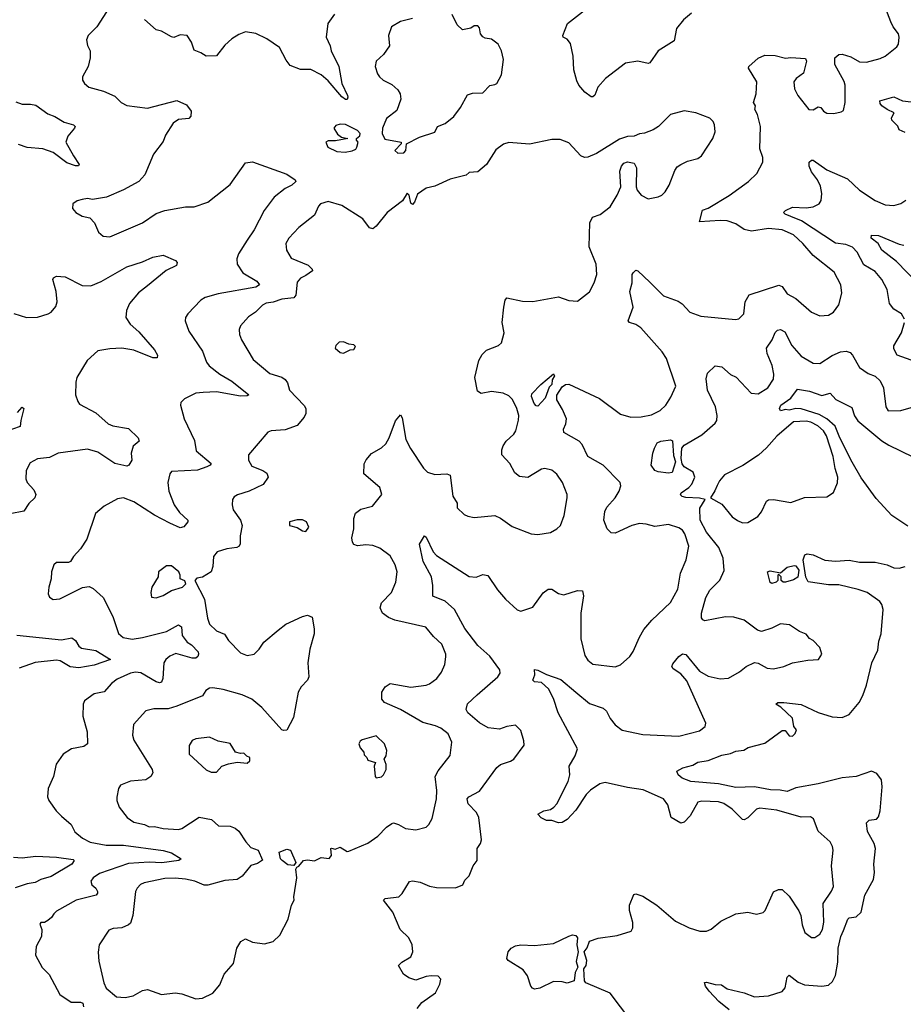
# Model space of a CAD drawing. Extents: x 2056909 to 2160450, y 827444 to 1016825.
# Tile 469 of 501: x 2135671 to 2140810, y 970409 to 976137. Entities that reach past the tile are written whole.
import ezdxf

# ---------------------------------------------------------------- set-up
doc = ezdxf.new("R2010")
doc.units = 0

msp = doc.modelspace()

# ---------------------------------------------------------------- linework, layer by layer
at = {"layer": '0CON10XD'}
for points in [[(2137982.5, 970385), (2138010.5, 970419.5), (2138090, 970475), (2138113.9, 970526.1), (2138120, 970555), (2138105, 970573.3), (2138065, 970574.2), (2138035, 970570.8), (2137975, 970550), (2137935, 970563.8), (2137903.3, 970585), (2137873.3, 970635), (2137893.3, 970655), (2137946, 970685), (2137957.1, 970715), (2137954, 970755), (2137935, 970796.7), (2137883.8, 970845), (2137840.8, 970945), (2137786.2, 971015), (2137795.8, 971024.2), (2137875.6, 971034.4), (2137895, 971053.8), (2137937.3, 971122.7), (2137955, 971128), (2137999.5, 971120.5), (2138055, 971095.7), (2138095, 971088), (2138205, 971086.2), (2138247.5, 971105), (2138259.5, 971130.5), (2138284.2, 971155.8), (2138308.8, 971215), (2138332.5, 971245), (2138332, 971315), (2138351.2, 971345), (2138356, 971365), (2138341.5, 971495), (2138327.5, 971525), (2138280, 971575), (2138272.5, 971605), (2138283.4, 971616.6), (2138345, 971648.1), (2138445, 971786.2), (2138467.5, 971805), (2138525, 971823.3), (2138543.9, 971836.1), (2138604.1, 971915.9), (2138602.7, 971942.7), (2138585, 972002.5), (2138555, 972033.3), (2138505, 972025.8), (2138460.5, 972009.5), (2138395, 972018.1), (2138345, 972046.7), (2138276.7, 972105), (2138268.4, 972125), (2138275, 972157.5), (2138331.3, 972208.7), (2138452, 972315), (2138465.8, 972335), (2138464, 972355), (2138405, 972434.3), (2138335, 972495.6), (2138260, 972595), (2138200, 972705), (2138144.6, 972754.6), (2138072.9, 972782.9), (2138073.9, 972845), (2138065.8, 972895.8), (2138018.5, 972985), (2137995.8, 973085), (2138025, 973133.3), (2138035, 973126.7), (2138075, 973042), (2138095, 973019.2), (2138285, 972896.9), (2138325, 972894.4), (2138365, 972908.6), (2138392.9, 972902.9), (2138449.8, 972819.8), (2138496.1, 972766.1), (2138565, 972704.2), (2138585, 972696), (2138655, 972718.8), (2138715, 972803.3), (2138745, 972824), (2138765, 972824), (2138805, 972798.8), (2138835, 972792), (2138915, 972816), (2138943.8, 972813.8), (2138949.4, 972785), (2138934.5, 972685), (2138933.5, 972535), (2138958, 972438), (2138975, 972410.8), (2139005, 972388.6), (2139135, 972371.4), (2139165.4, 972384.6), (2139218.6, 972431.4), (2139239.2, 972460.8), (2139274.7, 972545.3), (2139300.2, 972589.8), (2139346.7, 972643.3), (2139455, 972746), (2139498.1, 972825), (2139513.6, 972916.4), (2139547.5, 972995), (2139562.1, 973075), (2139538.9, 973145), (2139525, 973166.4), (2139505, 973180.9), (2139445, 973200.5), (2139365, 973188.6), (2139315, 973202.9), (2139275, 973205.7), (2139230, 973195), (2139135, 973149.2), (2139111.7, 973151.7), (2139088, 973175), (2139068.6, 973225), (2139073.3, 973275), (2139085, 973300.8), (2139133.1, 973355), (2139157.1, 973395), (2139167.1, 973425), (2139162.5, 973445), (2139065, 973544.4), (2138975.4, 973595.4), (2138941.4, 973665), (2138924.3, 973685), (2138835.7, 973735.7), (2138834.2, 973754.2), (2138846.9, 973785), (2138850.6, 973815), (2138828.3, 973868.3), (2138794.6, 973925), (2138795, 973952.5), (2138825, 974001.8), (2138845, 974015.5), (2138865, 974016.9), (2139042.8, 973932.8), (2139165, 973842.2), (2139225, 973824.4), (2139285.9, 973825.9), (2139345, 973838), (2139395, 973864), (2139428.8, 973895), (2139458.3, 973941.7), (2139486, 974005), (2139432.9, 974165), (2139408.1, 974205), (2139283.8, 974343.8), (2139255, 974364.4), (2139216.7, 974375), (2139209.2, 974385), (2139237.8, 974465), (2139220, 974555), (2139233.8, 974605), (2139233.6, 974653.6), (2139238.9, 974665), (2139255, 974679.2), (2139265, 974676), (2139335, 974610), (2139415, 974530), (2139499.5, 974499.5), (2139523.2, 974483.2), (2139568.8, 974435), (2139632.8, 974412.8), (2139833, 974393), (2139853, 974397), (2139882.5, 974425), (2139890, 974495), (2139912.9, 974537.1), (2140085, 974593.1), (2140104.5, 974584.5), (2140135, 974542), (2140185.5, 974515.5), (2140275, 974436), (2140325, 974413.8), (2140375, 974418.8), (2140403.3, 974435), (2140435, 974477.5), (2140452.5, 974545), (2140447.1, 974595), (2140407.1, 974667.1), (2140285, 974764.4), (2140226.2, 974835), (2140171.1, 974885), (2140105, 974913.3), (2140025, 974922.5), (2139926.2, 974906.2), (2139885, 974916.5), (2139835, 974949.6), (2139785, 974965.9), (2139745, 974968.8), (2139625, 974960), (2139641.8, 975028.2), (2139675, 975040), (2139796, 975114), (2139908.8, 975195), (2139957.3, 975242.7), (2139992.3, 975307.7), (2139992.5, 975335), (2139974.5, 975385), (2139978.9, 975515), (2139961.1, 975585), (2139946.7, 975615), (2139950, 975635), (2139938, 975655), (2139954.4, 975705.6), (2139957.5, 975775), (2139910, 975855), (2139910.8, 975865), (2139965, 975912), (2140005, 975930.8), (2140065, 975927.5), (2140125, 975912), (2140155, 975917.1), (2140240.7, 975910.7), (2140247.5, 975895), (2140230, 975825), (2140186.7, 975795), (2140173.8, 975775), (2140176, 975735), (2140196, 975695), (2140260, 975615), (2140285, 975612.5), (2140315, 975629.4), (2140330, 975625), (2140345, 975604.4), (2140365, 975593.1), (2140405, 975591.8), (2140448.5, 975601.5), (2140461.2, 975608.8), (2140470.8, 975655), (2140471.4, 975755), (2140466.4, 975776.4), (2140411.4, 975875), (2140411.2, 975915), (2140435, 975934), (2140455, 975935.8), (2140505, 975920), (2140555, 975890.8), (2140595, 975890), (2140675, 975910), (2140705, 975924.2), (2140771.7, 975978.3), (2140781.2, 975995), (2140786, 976035), (2140782, 976055), (2140751.4, 976095), (2140737.8, 976125), (2140694.3, 976234.3)], [(2136177, 976183), (2136120, 976095), (2136068.8, 976045), (2136060.5, 976019.5), (2136066.1, 975986.1), (2136080.8, 975955), (2136082, 975915), (2136069.2, 975865), (2136036.2, 975805), (2136036.7, 975785), (2136047.5, 975765), (2136072.5, 975745), (2136159.3, 975720.7), (2136225, 975690.8), (2136261.2, 975655), (2136295, 975637.1), (2136415, 975621.4), (2136585.8, 975665.8), (2136640.7, 975640.7), (2136667.5, 975605), (2136666.7, 975575), (2136655, 975562.5), (2136595, 975556), (2136564.4, 975535.6), (2136518.8, 975465), (2136505, 975427.5), (2136450, 975355), (2136398.8, 975235), (2136364.5, 975195.5), (2136275, 975146.9), (2136175.5, 975104.5), (2136095, 975091.2), (2136065.9, 975095.9), (2136035, 975090), (2136005, 975083.3), (2135980, 975065), (2135978.3, 975038.3), (2135997.5, 975015), (2136035, 974993.3), (2136080, 974985), (2136106.7, 974955), (2136130.5, 974900.5), (2136156.7, 974876.7), (2136196.1, 974873.9), (2136385, 974954.2), (2136465, 975009.2), (2136515.9, 975025.9), (2136635, 975047.1), (2136685, 975048.8), (2136765, 975076), (2136895, 975178), (2136985, 975303.8), (2137025, 975309.2), (2137225, 975237.1), (2137273.3, 975205), (2137276.2, 975195), (2137253.8, 975175), (2137214.5, 975155.5), (2137151.4, 975105), (2137093.3, 975026.7), (2137035.5, 974915), (2136993.3, 974853.3), (2136943.3, 974775), (2136933.1, 974745), (2136935.6, 974715), (2136969.5, 974665), (2137050.8, 974615), (2137065.7, 974595), (2137045, 974581.2), (2136825, 974542.3), (2136750.2, 974519.8), (2136724, 974505), (2136648.8, 974425), (2136635.9, 974404.1), (2136634.2, 974385), (2136654.4, 974324.4), (2136735, 974207.5), (2136757.9, 974145), (2136772.4, 974122.4), (2136834.5, 974075), (2136905, 974034.6), (2137003.8, 973955), (2136995, 973949.2), (2136955, 973946.5), (2136815, 973972.5), (2136737.7, 973967.7), (2136695.9, 973964.1), (2136629.3, 973930.7), (2136609.3, 973910.7), (2136606.2, 973895), (2136628.6, 973815), (2136687.9, 973687.9), (2136697.8, 973627.8), (2136784, 973555), (2136778.8, 973545), (2136760, 973535), (2136705, 973516.9), (2136555, 973509.2), (2136544.4, 973495), (2136532.5, 973445), (2136538.5, 973395), (2136569.6, 973315), (2136599.9, 973269.9), (2136648.8, 973225), (2136648.8, 973215), (2136625, 973187.5), (2136605, 973181.1), (2136545, 973207.5), (2136455, 973254.7), (2136335, 973332.1), (2136275, 973355.8), (2136239.7, 973350.3), (2136162.2, 973307.8), (2136112, 973265), (2136061.4, 973115), (2136025, 973058), (2135984, 973015), (2135966.2, 972985), (2135955, 972980), (2135885, 972978.8), (2135870, 972965), (2135856.2, 972925), (2135853.6, 972883.6), (2135840, 972835), (2135837.7, 972797.7), (2135845, 972777.5), (2135865, 972764), (2135905, 972768), (2136035.6, 972834.4), (2136075, 972839.2), (2136098.3, 972828.3), (2136155.8, 972775), (2136212.5, 972665), (2136245, 972566.7), (2136273.1, 972543.1), (2136325, 972533.1), (2136385, 972542.8), (2136525, 972576.9), (2136595, 972617.1), (2136611.4, 972605), (2136616, 972555), (2136645, 972515.3), (2136669.6, 972499.6), (2136708.7, 972458.7), (2136712, 972445), (2136707.3, 972432.7), (2136695, 972422.4), (2136675, 972422), (2136579.2, 972449.2), (2136544.7, 972435), (2136521.2, 972415), (2136510.4, 972395), (2136502.9, 972305), (2136495, 972284), (2136485, 972280), (2136465, 972284.5), (2136375, 972337.1), (2136345, 972341.4), (2136315, 972336.3), (2136238.8, 972301.2), (2136205.6, 972275), (2136163.3, 972226.7), (2136104.4, 972215.6), (2136048.8, 972175), (2136040.8, 972155), (2136038, 972085), (2136064.4, 971995), (2136066, 971925), (2136045, 971909.2), (2135973.3, 971895), (2135923.8, 971865), (2135883.2, 971806.8), (2135868.8, 971735), (2135836.7, 971665), (2135833, 971617), (2135841.2, 971595), (2135884.2, 971534.2), (2135914.3, 971504.3), (2135971.2, 971455), (2135992.2, 971412.2), (2136036.6, 971376.6), (2136081.5, 971351.5), (2136175, 971335.7), (2136274, 971334), (2136505, 971303.8), (2136555, 971290), (2136611.2, 971255), (2136597.5, 971245), (2136497, 971233), (2136425, 971235.8), (2136305, 971228.1), (2136135, 971169.3), (2136098.6, 971145), (2136085.8, 971125), (2136090.8, 971105), (2136115, 971084.2), (2136124, 971066), (2136124.2, 971055), (2136116, 971045), (2136000, 971015), (2135885, 970950.8), (2135869.2, 970935)], [(2139577.5, 976175), (2139531.4, 976135), (2139491.4, 976085), (2139476.9, 976013.1), (2139383.6, 975956.4), (2139335, 975886.2), (2139325, 975882), (2139265, 975895.8), (2139195, 975884.2), (2139077.5, 975795), (2139032.9, 975745), (2139015, 975698), (2139005, 975687.5), (2138995, 975688), (2138956.7, 975715), (2138923.3, 975755), (2138910.5, 975780.5), (2138893.3, 975845), (2138890, 975925), (2138875, 975997.5), (2138855, 976022.5), (2138832.5, 976035), (2138830, 976045), (2138857.5, 976115), (2138997, 976223)], [(2137501.7, 976168.3), (2137462.5, 976115), (2137454.4, 976035), (2137476.9, 975985), (2137483.3, 975955), (2137528.1, 975865), (2137543.8, 975765), (2137576.7, 975695), (2137580, 975685), (2137575, 975671.9), (2137565, 975672.1), (2137545, 975687.3), (2137465, 975781.6), (2137425, 975815.3), (2137365, 975846.7), (2137305, 975847.3), (2137245, 975870.8), (2137221.5, 975901.5), (2137182.9, 975975), (2137108.8, 976025), (2137045, 976055.7), (2136984.3, 976065.7), (2136945, 976051.2), (2136905, 976025.8), (2136865, 975988), (2136815, 975926.2), (2136755, 975924), (2136725, 975944.3), (2136685, 975958.8), (2136670, 976005), (2136645.6, 976045.6), (2136605, 976049.2), (2136566.7, 976033.3), (2136555, 976036.7), (2136495, 976070), (2136465, 976076.7), (2136397.1, 976137.1)], [(2137955, 976143.1), (2137885, 976126.9), (2137833.8, 976095), (2137816, 976044), (2137822.5, 975985), (2137786.4, 975933.6), (2137743.8, 975895), (2137738.8, 975865), (2137752.1, 975822.1), (2137764.3, 975804.3), (2137785.6, 975785.6), (2137835, 975759.2), (2137869.3, 975729.3), (2137882.9, 975705), (2137887.5, 975675), (2137865, 975608.8), (2137805, 975562.5), (2137781.2, 975505), (2137780, 975475), (2137795, 975442.5), (2137890, 975425), (2137890, 975415), (2137852.5, 975375), (2137870.7, 975360.7)], [(2137870.7, 975360.7), (2137905, 975361.2), (2137916, 975375), (2137920, 975415), (2137997, 975453), (2138085, 975483.3), (2138100, 975515), (2138145, 975533.3), (2138195.9, 975574.1), (2138233.8, 975625), (2138275, 975700), (2138305, 975708.8), (2138365, 975712), (2138405, 975753.8), (2138435, 975758.8), (2138445, 975766.2), (2138473.4, 975816.6), (2138485.6, 975905), (2138474, 975955), (2138453.8, 975995), (2138415, 976023.8), (2138378.3, 976028.3), (2138365, 976037.5), (2138350, 976055), (2138345, 976090), (2138335, 976100), (2138315, 976100), (2138295, 976087.5), (2138247, 976077), (2138215, 976107.5), (2138186.1, 976166.1)], [(2140821.2, 975481.2), (2140785.5, 975495), (2140776.8, 975516.8), (2140742.5, 975552.5), (2140741.1, 975565), (2140756.2, 975595), (2140715, 975613.5), (2140685, 975635.8), (2140675, 975650), (2140674, 975665), (2140755, 975687.8), (2140804.6, 975664.6), (2140905, 975652.5)], [(2135649.4, 975659.4), (2135685, 975645.8), (2135735, 975645.6), (2135765, 975638.9), (2135835, 975589.4), (2135875, 975574.4), (2135930.2, 975540.2), (2135983.3, 975525), (2135993.3, 975515), (2135990, 975505), (2135950.5, 975459.5), (2135940.5, 975425), (2135984.6, 975344.6), (2136016.7, 975295), (2136013, 975287), (2135995, 975286), (2135945, 975304.5), (2135865, 975363.8), (2135805, 975385.4), (2135715, 975392.9), (2135665, 975410)], [(2136695, 970441.4), (2136735, 970444.2), (2136795, 970474), (2136835, 970523.3), (2136860, 970585), (2136913.9, 970646.1), (2136934.2, 970735), (2136956.7, 970775), (2136985, 970790), (2137025, 970771.2), (2137095, 970761.2), (2137145, 970773.8), (2137185, 970811.2), (2137232.5, 970905), (2137251.4, 970985), (2137268, 971015), (2137266, 971035), (2137283.8, 971145), (2137277.5, 971195), (2137282.5, 971207.5), (2137295, 971212.5), (2137322.5, 971245), (2137345, 971248.8), (2137385, 971244), (2137425, 971264), (2137471.7, 971258.3), (2137483.8, 971275), (2137480, 971315), (2137485, 971317.5), (2137505, 971312.5), (2137535, 971323.8), (2137575, 971298), (2137585, 971300), (2137695, 971345.7), (2137753.1, 971386.9), (2137805, 971439.4), (2137835, 971460), (2137845, 971464.2), (2137873.3, 971455), (2137915, 971431.4), (2137975, 971424), (2138035, 971440), (2138050, 971455), (2138069.7, 971490.3), (2138094.4, 971605), (2138096.8, 971653.2), (2138088.2, 971735), (2138105, 971767.1), (2138174.3, 971855.7), (2138184.2, 971935), (2138163.4, 971983.4), (2138120.8, 972015), (2138089.6, 972029.6), (2138015, 972049.4), (2137885, 972123.4), (2137792.5, 972165), (2137777.8, 972185), (2137777.8, 972225), (2137795.7, 972255), (2137825, 972275.6), (2137945, 972254.6), (2138034.4, 972265.6), (2138055, 972274.3), (2138097.5, 972305), (2138125, 972341.2), (2138144.2, 972385), (2138149.5, 972430.5), (2138149.2, 972445), (2138125.8, 972505), (2138078.3, 972548.3), (2138033.2, 972603.2), (2137853.1, 972643.1), (2137815, 972659.6), (2137780.9, 972685), (2137768.2, 972715), (2137776, 972744), (2137832.5, 972805), (2137858.6, 972865), (2137865.6, 972925), (2137854.4, 972965), (2137825, 973018), (2137765, 973063.1), (2137725, 973077.8), (2137685, 973081.1), (2137635.8, 973075.8), (2137615, 973084), (2137606.8, 973096.8), (2137603.2, 973123.2), (2137614.5, 973175), (2137613.8, 973235), (2137624.7, 973265.3), (2137655, 973290), (2137722.3, 973307.7), (2137778, 973375), (2137765.6, 973415.6), (2137672.9, 973495), (2137675, 973552.5), (2137687, 973577), (2137717, 973613), (2137775, 973647.1), (2137799.8, 973670.2), (2137819.4, 973705), (2137857.3, 973802.7), (2137885, 973837.5), (2137895, 973820), (2137917.1, 973695), (2137943, 973643), (2138018.6, 973528.6), (2138042, 973505), (2138085, 973490.5), (2138155, 973495.6), (2138175, 973486.2), (2138189.2, 973365), (2138216.2, 973325), (2138215, 973297.5), (2138255, 973258.8), (2138277.7, 973247.7), (2138315, 973241.2), (2138435, 973252.9), (2138467.7, 973237.7), (2138535, 973188.9), (2138645, 973145.8), (2138685, 973142.5), (2138757.3, 973152.7), (2138794.1, 973175.9), (2138816.2, 973195), (2138837.7, 973252.3), (2138855.7, 973355), (2138854.2, 973375), (2138827.5, 973445), (2138795, 973492.5), (2138765, 973517.1), (2138725, 973525.6), (2138705, 973521.4), (2138626.2, 973473.8), (2138578.6, 973478.6), (2138551.2, 973501.2), (2138522, 973555), (2138474.5, 973604.5), (2138474.3, 973634.3), (2138481.9, 973658.1), (2138500, 973685), (2138544.3, 973725), (2138555.6, 973745), (2138572.1, 973807.9), (2138573.1, 973835), (2138562.9, 973875), (2138537.6, 973927.6), (2138515, 973949.4), (2138482.5, 973965), (2138415, 973974.5), (2138355, 973963.1), (2138332.9, 973975), (2138318.9, 974055), (2138341.9, 974155), (2138360.2, 974189.8), (2138385, 974214.2), (2138455, 974242), (2138472.3, 974257.7), (2138489.2, 974315), (2138477.5, 974375), (2138485.7, 974465), (2138494.4, 974505.6), (2138505, 974518), (2138595, 974499.5), (2138655, 974496.9), (2138805, 974524.2), (2138865, 974504), (2138915, 974498.8), (2138985.5, 974554.5), (2139012.5, 974605), (2139026.9, 974655), (2139024.3, 974715), (2138981.9, 974815), (2138985.8, 974955), (2139002.2, 974987.8), (2139046.4, 975003.6), (2139105, 975048), (2139146.2, 975115), (2139166.7, 975165), (2139160.8, 975255), (2139171.2, 975285), (2139185, 975302.5), (2139205, 975310), (2139245, 975302.5), (2139258, 975275), (2139256, 975165), (2139261.2, 975145), (2139285, 975116.2), (2139325, 975093.8), (2139385, 975106.2), (2139405, 975116.2), (2139425, 975136.2), (2139448.1, 975175), (2139480.9, 975259.1), (2139495, 975280), (2139515.5, 975294.5), (2139555, 975314.2), (2139615, 975330), (2139635.7, 975344.3), (2139702, 975445), (2139715.8, 975485), (2139712, 975525), (2139703.8, 975545), (2139685, 975563.8), (2139602.5, 975595), (2139535, 975606.8), (2139456, 975585), (2139385.5, 975514.5), (2139355, 975496), (2139305, 975476.2), (2139275, 975473.3), (2139245, 975460), (2139205, 975456.7), (2139158.3, 975441.7), (2139025, 975359.2), (2138975, 975337.5), (2138955, 975335.8), (2138935, 975344.2), (2138865, 975420.6), (2138815, 975439.5), (2138765, 975439.1), (2138635, 975412.2), (2138515, 975423.1), (2138485, 975413.1), (2138440.2, 975379.8), (2138385, 975293.8), (2138335, 975252), (2138285, 975247.5), (2138267, 975233), (2138175, 975208.8), (2138085, 975168.8), (2138034.1, 975155.9), (2137985, 975122.5), (2137966.7, 975075), (2137955, 975062.5), (2137945, 975070), (2137936.4, 975116.4), (2137925, 975127.5), (2137896.4, 975083.6), (2137808.8, 975015), (2137743.8, 974935), (2137725, 974920), (2137705, 974926.7), (2137667.3, 974977.3), (2137545, 975056.2), (2137465, 975080), (2137420, 975065), (2137408, 975052), (2137385, 975000), (2137295, 974928.6), (2137236, 974865), (2137219.2, 974835), (2137222, 974795), (2137250.3, 974750.3), (2137348.3, 974708.3), (2137372.5, 974685), (2137373.3, 974675), (2137335, 974648.5), (2137305, 974632.5), (2137285, 974609.2), (2137277.1, 974535), (2137265, 974517.8), (2137195, 974510.5), (2137146.2, 974493.8), (2137105, 974487.6), (2137083.4, 974476.6), (2137042, 974435), (2137002.4, 974407.6), (2136956.2, 974355), (2136948, 974335), (2136950, 974305), (2136962, 974275), (2137029.4, 974159.4), (2137125, 974078.5), (2137195, 974056.5), (2137215, 974044.3), (2137227.8, 974025), (2137241.1, 973981.1), (2137325, 973892.5), (2137334.4, 973875), (2137334.5, 973845.5), (2137326.5, 973825), (2137285, 973776.4), (2137215, 973750), (2137134.4, 973745.6), (2137115, 973738), (2137001.2, 973605), (2137002.5, 973575), (2137020.3, 973540.3), (2137084.5, 973514.5), (2137107.9, 973497.9), (2137115.6, 973475), (2137087, 973433), (2137005, 973393.6), (2136937, 973373), (2136918.8, 973361.2), (2136908.8, 973345), (2136906, 973315), (2136912.9, 973285), (2136954.4, 973225), (2136964.5, 973195), (2136952.5, 973135), (2136953.2, 973086.8), (2136947.5, 973075), (2136934.5, 973065.5), (2136875, 973058.9), (2136819.5, 973040.5), (2136798, 973015), (2136794.2, 972955), (2136784, 972925), (2136735, 972894), (2136702.3, 972887.7), (2136690, 972875), (2136745.8, 972765), (2136763.1, 972655), (2136775, 972621.2), (2136815, 972582), (2136863.1, 972563.1), (2136886.4, 972525), (2136955, 972454.6), (2136995, 972437.9), (2137035, 972446.5), (2137064.4, 972475), (2137090.6, 972515), (2137175, 972585.8), (2137219.1, 972620.9), (2137315, 972665.6), (2137345, 972672.5), (2137372, 972662), (2137384.1, 972594.1), (2137383.1, 972565), (2137358.9, 972475), (2137347.5, 972395), (2137352.5, 972315), (2137344.2, 972295), (2137308.6, 972255), (2137291.4, 972225), (2137262.6, 972077.4), (2137225, 972004), (2137205, 972001.2), (2137195, 972006.7), (2137079.6, 972135), (2137021.5, 972185), (2136965, 972209), (2136855, 972240), (2136795, 972250.5), (2136775, 972247.8), (2136754.6, 972235.4), (2136735, 972203.3), (2136585, 972144), (2136535, 972128.8), (2136451.8, 972128.2), (2136405, 972115.7), (2136332.5, 972037.5), (2136327.1, 971975), (2136334.4, 971945), (2136440.8, 971775), (2136445.8, 971755), (2136434, 971735), (2136404.6, 971715.4), (2136315, 971706.7), (2136256.8, 971683.2), (2136245.8, 971665), (2136235.8, 971615), (2136235.8, 971595), (2136250, 971555), (2136296, 971495), (2136335, 971468.8), (2136397.5, 971455), (2136425, 971442.5), (2136455, 971443.1), (2136505, 971431.2), (2136595, 971426.5), (2136615, 971430.9), (2136715, 971497.5), (2136787.5, 971485), (2136827.9, 971447.9), (2136895, 971445.6), (2136925, 971434), (2136945, 971416.7), (2136986.7, 971355), (2137015, 971321.2), (2137057.5, 971305), (2137083, 971247), (2137055, 971228.8), (2137015, 971216.7), (2136965.4, 971154.6), (2136935, 971134.4), (2136865, 971130), (2136765, 971102), (2136745, 971102.5), (2136690, 971125), (2136635, 971136.2), (2136575, 971143.9), (2136515, 971141.5), (2136395, 971115.6), (2136374.6, 971105.4), (2136354.6, 971085.4), (2136344.4, 971065), (2136329.1, 970925), (2136315, 970882), (2136305, 970871.1), (2136265, 970854.5), (2136215, 970849.5), (2136190.4, 970839.6), (2136134, 970755), (2136127.7, 970712.3), (2136130.9, 970660.9), (2136160.5, 970535), (2136175, 970502.9), (2136235, 970451.9), (2136285, 970448.1), (2136331.3, 970458.7), (2136385, 970488.9), (2136415, 970494.4), (2136495, 970467.1), (2136575, 970475.7), (2136615, 970469.2), (2136695, 970441.4)], [(2137563.9, 975366.1), (2137605, 975374), (2137625.8, 975384.2), (2137632.5, 975395), (2137640, 975425), (2137630, 975435), (2137630, 975445), (2137649.2, 975460.8), (2137652, 975475), (2137635, 975491.4), (2137565, 975526.7), (2137535, 975529.2), (2137509.5, 975520.5), (2137497.5, 975505), (2137520.3, 975470.3), (2137543, 975453), (2137580, 975445), (2137507.7, 975432.3), (2137465, 975432.5), (2137452.5, 975425), (2137463.8, 975395), (2137515, 975370), (2137563.9, 975366.1)], [(2140815.8, 974395), (2140798.8, 974425), (2140755, 974452.5), (2140730, 974485), (2140715, 974566.7), (2140685.3, 974625.3), (2140645, 974672.2), (2140580.8, 974710.8), (2140541.5, 974785), (2140515, 974813.1), (2140475, 974829.4), (2140415, 974836.5), (2140217, 974967), (2140155, 974992.4), (2140122.5, 975005), (2140113.8, 975015), (2140123.6, 975026.4), (2140165, 975045.5), (2140245, 975042.5), (2140285, 975047.7), (2140320.8, 975065), (2140332.5, 975085), (2140336.6, 975125), (2140329, 975169), (2140310.9, 975205), (2140275, 975250.8), (2140263.1, 975285), (2140262.7, 975307.3), (2140275, 975320), (2140285, 975319.2), (2140364, 975264), (2140485, 975210), (2140555.7, 975145), (2140645, 975084.4), (2140705, 975060), (2140755, 975055.7), (2140795, 975068), (2140825, 975086)], [(2140895, 974602.9), (2140769.7, 974729.7), (2140684.2, 974795), (2140662.5, 974835), (2140622, 974865), (2140625, 974882.5), (2140665, 974880.8), (2140785, 974830.5), (2140812.5, 974825)], [(2135637.5, 974427.5), (2135710, 974405), (2135775, 974405.8), (2135837.5, 974425), (2135854.2, 974435.8), (2135881.2, 974468.8), (2135890, 974495), (2135883.1, 974555), (2135864.2, 974625), (2135868.8, 974635), (2135885, 974644), (2135935, 974641.4), (2136035, 974590), (2136085, 974589.4), (2136145, 974613.6), (2136295, 974698.9), (2136385, 974728.5), (2136445, 974755.5), (2136505, 974767.1), (2136576.4, 974736.4), (2136587.5, 974725), (2136583.6, 974706.4), (2136522.1, 974677.9), (2136415, 974588.9), (2136362.4, 974547.6), (2136310, 974485), (2136292.9, 974445), (2136289.2, 974405), (2136314.2, 974365), (2136365, 974320), (2136455, 974215.8), (2136472.9, 974185), (2136470.7, 974169.3), (2136445, 974169.5), (2136335, 974214.7), (2136265, 974226.2), (2136195, 974222.1), (2136125, 974209.5), (2136062.9, 974155), (2136004.4, 974055), (2135997.3, 974027.3), (2135996, 973955), (2136008.8, 973915), (2136020, 973900), (2136115, 973848.9), (2136185.4, 973785.4), (2136212.5, 973775), (2136305, 973757.7), (2136360.8, 973705), (2136366.2, 973685), (2136331.4, 973655), (2136319.4, 973615), (2136322.5, 973575), (2136306.2, 973545), (2136295, 973539.2), (2136225, 973555.4), (2136125, 973620.4), (2136065, 973638.7), (2135895, 973615.4), (2135845, 973590.5), (2135775, 973582.5), (2135731.4, 973558.6), (2135708, 973515), (2135707.5, 973465), (2135714.6, 973444.6), (2135752.6, 973402.6), (2135764.3, 973375), (2135758.6, 973355), (2135725, 973322), (2135695, 973277.3), (2135615, 973262.5)], [(2140855, 974156.9), (2140774.5, 974184.5), (2140755, 974222.5), (2140755, 974240), (2140800, 974315), (2140817.1, 974375)], [(2139375.8, 970985), (2139485, 970892.2), (2139565, 970853.3), (2139625.6, 970835.6), (2139665, 970834.4), (2139693, 970847), (2139747.9, 970892.1), (2139835, 970935.6), (2139905, 970944.3), (2139955, 970933.8), (2139995, 970943.8), (2140006.2, 970955), (2140055, 971063.3), (2140083.9, 971076.1), (2140105, 971076.2), (2140145, 971038), (2140203, 970953), (2140213.5, 970925), (2140220.6, 970870.6), (2140236.8, 970826.8), (2140275, 970797.5), (2140295, 970798.6), (2140323.6, 970816.4), (2140339.5, 970845), (2140347.9, 970887.9), (2140344.3, 970995), (2140392.1, 971067.9), (2140402.9, 971095), (2140392.9, 971215), (2140401.4, 971305), (2140397, 971327), (2140383.8, 971355), (2140315, 971416.2), (2140288.3, 971488.3), (2140269.1, 971499.1), (2140215, 971498.5), (2140075, 971539.1), (2139975, 971550.6), (2139955, 971544.2), (2139905, 971494.2), (2139885, 971482.5), (2139874.6, 971484.6), (2139815, 971543.5), (2139765, 971577.5), (2139735, 971586.4), (2139638.3, 971591.7), (2139613.8, 971585), (2139569.4, 971505), (2139535, 971468.6), (2139515, 971463.3), (2139459.2, 971495), (2139439.4, 971569.4), (2139414.6, 971604.6), (2139296, 971656), (2139205, 971669.7), (2139075, 971699.1), (2139045, 971691.1), (2138990, 971655), (2138965, 971629.4), (2138905, 971539.4), (2138854, 971485), (2138825, 971465.8), (2138805, 971464), (2138765, 971478.8), (2138735, 971478.8), (2138703.2, 971493.2), (2138683.8, 971515), (2138720, 971535), (2138757.5, 971542.5), (2138777.1, 971555), (2138793.9, 971576.1), (2138860.5, 971705), (2138869.5, 971745), (2138865.8, 971795), (2138901.4, 971855), (2138914.2, 971895), (2138803.5, 972105), (2138775, 972188), (2138746.2, 972245), (2138705, 972280.4), (2138665, 972285.8), (2138654.4, 972294.4), (2138667.8, 972325), (2138664.2, 972355.8), (2138685, 972352.5), (2138735, 972326.9), (2138818.1, 972298.1), (2138905, 972224.3), (2138985, 972158.6), (2139065, 972132.5), (2139083.6, 972113.6), (2139105, 972071.2), (2139134.3, 972035), (2139175, 972004.4), (2139295, 971977.8), (2139505, 971969.5), (2139625, 972000), (2139656.7, 972025), (2139661.2, 972045), (2139550.5, 972290.5), (2139515, 972330.6), (2139471.3, 972361.3), (2139463.8, 972375), (2139469.7, 972390.3), (2139505, 972433.3), (2139525, 972448.8), (2139545, 972443.8), (2139625, 972346.7), (2139675, 972317.3), (2139745, 972302.2), (2139793.4, 972306.6), (2139857.5, 972342.5), (2139896.4, 972373.6), (2139943.4, 972396.6), (2139965, 972394.3), (2140017.5, 972365), (2140055, 972360.8), (2140115, 972374), (2140165, 972396), (2140255, 972411.2), (2140315.8, 972414.2), (2140336.7, 972445), (2140323.3, 972485), (2140285.9, 972525.9), (2140265, 972537.5), (2140245, 972562.5), (2140205, 972577.5), (2140147, 972617), (2140095, 972622.9), (2140045, 972597.1), (2139985, 972577.8), (2139962, 972585), (2139885, 972643.3), (2139825, 972661.8), (2139775, 972663.8), (2139655, 972640), (2139643.8, 972645), (2139637, 972657), (2139636.7, 972685), (2139660.9, 972775), (2139685, 972818.6), (2139743.2, 972876.8), (2139767.6, 972932.4), (2139762.7, 973005), (2139736.7, 973066.7), (2139665, 973155.5), (2139627.9, 973225), (2139625.8, 973295), (2139657.5, 973345), (2139625, 973354), (2139545, 973356.7), (2139522.8, 973362.8), (2139513.1, 973373.1), (2139517.5, 973385), (2139562.5, 973415), (2139580.8, 973435), (2139596.7, 973475), (2139588.1, 973505), (2139535, 973536.2), (2139523.8, 973553.8), (2139517.7, 973585), (2139522.4, 973645), (2139535, 973661.5), (2139637.6, 973722.4), (2139715, 973789.2), (2139724.3, 973805), (2139726.5, 973835), (2139716.9, 973885), (2139671.7, 973981.7), (2139662.7, 974047.3), (2139670.3, 974079.7), (2139715, 974122.5), (2139755, 974118), (2139805, 974072.5), (2139837.5, 974057.5), (2139924.6, 973964.6), (2139965, 973960), (2140021.9, 973995), (2140054.4, 974045), (2140057.1, 974075), (2140046.9, 974125), (2140018.2, 974195), (2140013.6, 974225), (2140046.5, 974275), (2140065, 974318), (2140078.7, 974331.3), (2140095, 974334.4), (2140120.5, 974320.5), (2140161.2, 974241.2), (2140215, 974180), (2140285, 974138.9), (2140325, 974137.5), (2140395, 974183.2), (2140445, 974203.9), (2140477.8, 974207.8), (2140500, 974200), (2140514.6, 974184.6), (2140555, 974114), (2140605, 974078), (2140645, 974062.5), (2140675, 974036.2), (2140694.5, 973994.5), (2140708.6, 973885), (2140721.4, 973861.4), (2140795, 973862.7), (2140915, 973898.6)], [(2137555, 974196.7), (2137565, 974202.5), (2137593.6, 974216.4), (2137615, 974217.5), (2137623.3, 974235), (2137615, 974246.2), (2137585, 974250), (2137555, 974263.3), (2137529.3, 974260.7), (2137509.3, 974240.7), (2137506.7, 974225), (2137535, 974200), (2137555, 974196.7)], [(2138685, 973888.6), (2138675, 973890.2), (2138663.7, 973905), (2138648.2, 973945), (2138649.3, 973960.7), (2138701.2, 974015), (2138776, 974076), (2138782, 974065), (2138768.3, 974041.7), (2138765.2, 974015), (2138750.6, 973999.4), (2138726.8, 973935), (2138685, 973888.6)], [(2140835, 973190.4), (2140742.6, 973252.6), (2140651.3, 973351.3), (2140565, 973472.5), (2140513.1, 973563.1), (2140439.7, 973705), (2140412.9, 973772.9), (2140365.6, 973815.6), (2140320.1, 973840.1), (2140215, 973873.3), (2140185, 973875.9), (2140145, 973866.1), (2140125, 973870), (2140095, 973861.2), (2140089.2, 973875), (2140096.9, 973895), (2140155.3, 973934.7), (2140195, 973987.9), (2140264.2, 973975), (2140335, 973951.5), (2140385, 973964.2), (2140418.1, 973928.1), (2140509.9, 973879.9), (2140525, 973832.5), (2140545, 973803.1), (2140685, 973687.3), (2140725, 973661.5), (2140865, 973594.4)], [(2135657.8, 973852.2), (2135685, 973882.5), (2135695.7, 973875), (2135677.5, 973805), (2135675, 973770), (2135585, 973740)], [(2139875, 973210.6), (2139905, 973212.5), (2139963.2, 973246.8), (2139985, 973273.8), (2140014.3, 973335), (2140025.6, 973344.4), (2140054.5, 973345.5), (2140155, 973327.5), (2140235, 973357.8), (2140365, 973362), (2140404.1, 973385.9), (2140426.8, 973443.2), (2140428.9, 973475), (2140413.2, 973525), (2140401.6, 973595), (2140362.2, 973715), (2140345, 973745.4), (2140311.8, 973775), (2140271.1, 973795), (2140245, 973800.8), (2140171.7, 973798.3), (2140075, 973714.2), (2140015, 973645.9), (2139966.8, 973603.2), (2139877.1, 973542.9), (2139770.1, 973489.9), (2139740, 973455), (2139727.1, 973427.1), (2139714.5, 973395.5), (2139687.5, 973355), (2139755, 973318.6), (2139815, 973245.7), (2139845, 973223.3), (2139875, 973210.6)], [(2139445, 973498.3), (2139385, 973506.4), (2139364.5, 973515), (2139343.8, 973545), (2139353.3, 973615), (2139363.3, 973645), (2139378.8, 973675), (2139398.8, 973685), (2139455, 973692.4), (2139467.4, 973687.4), (2139472.5, 973602.5), (2139484.2, 973565), (2139465, 973503), (2139445, 973498.3)], [(2137335, 973160), (2137352.5, 973185), (2137340, 973215), (2137315, 973227.5), (2137285, 973227.5), (2137240, 973215), (2137240, 973195), (2137285, 973182.5), (2137315, 973162.5), (2137335, 973160)], [(2139796.7, 970376.7), (2139736, 970425), (2139680, 970485), (2139658.8, 970515), (2139653.6, 970536.4), (2139665, 970538.8), (2139715, 970524), (2139753.3, 970523.3), (2139785, 970498.8), (2139885, 970475.8), (2139945, 970452), (2140025, 970459.4), (2140105, 970482.9), (2140121.9, 970505), (2140133.6, 970566.4), (2140145, 970578), (2140198.3, 970538.3), (2140235, 970521.9), (2140335, 970515.6), (2140375, 970521.5), (2140398.7, 970541.3), (2140415, 970577.5), (2140429.8, 970655), (2140430.4, 970735), (2140446.7, 970803.3), (2140462.3, 970837.7), (2140486.7, 970905), (2140495, 970911.8), (2140535, 970918.2), (2140563.9, 970945), (2140586.5, 971043.5), (2140636.8, 971135), (2140642.9, 971175), (2140638.8, 971225), (2140648.8, 971315), (2140639.7, 971345), (2140601.9, 971415), (2140596, 971464), (2140610.6, 971479.4), (2140653, 971487), (2140665, 971500), (2140674.5, 971535.5), (2140686.5, 971675), (2140681.9, 971715), (2140655, 971752), (2140625, 971765.6), (2140535, 971734.6), (2140454.3, 971725.7), (2140315, 971691.8), (2140185, 971668.6), (2140135, 971647.2), (2140093.9, 971653.9), (2140037.4, 971657.4), (2139945, 971674.3), (2139835, 971671.1), (2139735, 971691.3), (2139575, 971706.2), (2139524, 971725), (2139500, 971745), (2139492.5, 971765), (2139526.7, 971785), (2139585, 971800), (2139615, 971818.2), (2139675, 971826.9), (2139755, 971858), (2139805, 971867.8), (2139835, 971882.6), (2139881.9, 971888.1), (2139907.9, 971902.1), (2140005, 971929.2), (2140105, 972001.1), (2140121.8, 972001.8), (2140145, 971971.8), (2140165, 971969.2), (2140180, 971985), (2140188, 972005), (2140172.5, 972025), (2140164.6, 972074.6), (2140096.7, 972136.7), (2140067.5, 972155), (2140080, 972165), (2140114.3, 972164.3), (2140215, 972152.7), (2140315, 972106.9), (2140395, 972080.6), (2140455, 972078.1), (2140495.4, 972094.6), (2140552.7, 972165), (2140574.7, 972205.3), (2140595.9, 972265), (2140626.2, 972395), (2140661.7, 972468.3), (2140667.6, 972522.4), (2140680, 972565), (2140693.4, 972705), (2140685.3, 972735), (2140672.4, 972752.4), (2140600, 972805), (2140547.6, 972822.4), (2140435, 972850), (2140375, 972849.7), (2140256, 972866), (2140243.1, 972893.1), (2140227.5, 972995), (2140236, 973024), (2140251.2, 973028.8), (2140285, 973023.1), (2140352.4, 972992.4), (2140415, 972987.1), (2140495, 972992), (2140555, 972981.1), (2140645, 972981.6), (2140715.3, 972965.3), (2140755, 972948.8), (2140785, 972945.5), (2140820, 972955)], [(2136465, 972774.2), (2136505, 972788), (2136555, 972816), (2136617.5, 972835), (2136637.5, 972855), (2136632.5, 972872.5), (2136603.8, 972885), (2136604, 972905), (2136596, 972925), (2136555, 972960), (2136525, 972960), (2136478.8, 972925), (2136476.7, 972895), (2136440, 972835), (2136434.2, 972805), (2136438.3, 972778.3), (2136465, 972774.2)], [(2140045, 972857.5), (2140035, 972862.5), (2140020, 972925), (2140035, 972930), (2140095, 972920), (2140135, 972952), (2140175, 972962.5), (2140185, 972960), (2140202.5, 972935), (2140197, 972893), (2140171.7, 972878.3), (2140125, 972864), (2140110, 972865), (2140100, 972875), (2140100, 972895), (2140085, 972910), (2140080, 972905), (2140080, 972875), (2140070, 972865), (2140045, 972857.5)], [(2135655, 972557.3), (2135915, 972529.4), (2135975, 972540.6), (2135995, 972525.8), (2136015, 972492.5), (2136030.3, 972480.3), (2136115, 972467.3), (2136200, 972415), (2136105, 972381.8), (2136015, 972367.3), (2135965, 972373), (2135906.5, 972406.5), (2135885, 972412), (2135762.2, 972397.8), (2135668.6, 972365)], [(2136815, 971760), (2136846.4, 971793.6), (2136885, 971808.8), (2136935, 971817.5), (2136995, 971812.5), (2137010, 971825), (2137010, 971845), (2136991.7, 971851.7), (2136975, 971870), (2136955, 971867.5), (2136926.2, 971876.2), (2136895, 971926.7), (2136825, 971940.8), (2136775, 971963.8), (2136695, 971953.3), (2136675, 971943.3), (2136656.7, 971915), (2136657.5, 971865), (2136755, 971772.5), (2136785, 971760), (2136815, 971760)], [(2137745, 971727.5), (2137775, 971733.3), (2137787.5, 971745), (2137802.5, 971775), (2137802.5, 971805), (2137790, 971835), (2137802.5, 971855), (2137806.7, 971885), (2137792.5, 971925), (2137745, 971970), (2137663, 971947), (2137650.7, 971939.3), (2137643.3, 971925), (2137651.7, 971901.7), (2137672.5, 971875), (2137675, 971860), (2137690, 971845), (2137695, 971830), (2137740, 971815), (2137732.5, 971795), (2137737.5, 971735), (2137745, 971727.5)], [(2137265, 971217.5), (2137231.2, 971221.2), (2137197.5, 971245), (2137187.5, 971255), (2137180, 971295), (2137225, 971312.5), (2137246.4, 971306.4), (2137277.5, 971235), (2137265, 971217.5)], [(2135635.6, 971264.4), (2135685, 971260.7), (2135765, 971270.4), (2135885, 971264.6), (2135982.5, 971252.5), (2135988.8, 971245), (2135975, 971224.3), (2135855, 971152.8), (2135794.3, 971135.7), (2135761.3, 971118.7), (2135715, 971110.9), (2135645, 971085.9)], [(2139225, 970315.7), (2139104.3, 970474.3), (2138963.4, 970533.4), (2138955.4, 970545.4), (2138952.2, 970615), (2138964.9, 970635.1), (2138969.1, 970665), (2138953.7, 970715), (2138972, 970738), (2138985, 970775.7), (2139035.7, 970794.3), (2139145, 970808.6), (2139226.7, 970835), (2139236, 970855), (2139236.2, 970885), (2139218, 970955), (2139216.7, 970985), (2139241.7, 971048.3), (2139255, 971052.5), (2139295, 971038), (2139375.8, 970985)], [(2135869.2, 970935), (2135856.4, 970913.6), (2135835, 970896), (2135815, 970886), (2135794, 970886), (2135787.5, 970875), (2135800, 970845), (2135797.3, 970802.7), (2135768, 970745), (2135764, 970695), (2135802.5, 970622.5), (2135843.2, 970583.2), (2135905, 970465.8), (2135971.3, 970421.3), (2136025, 970421.5), (2136038.1, 970415), (2136043.2, 970395)], [(2138665, 970497.5), (2138653.6, 970503.6), (2138643.8, 970513.8), (2138623.3, 970575), (2138599.1, 970609.1), (2138512, 970665), (2138504.2, 970675), (2138511.4, 970715), (2138529.2, 970735), (2138555, 970749.2), (2138585.4, 970754.6), (2138665, 970751.8), (2138775, 970762.4), (2138863.8, 970806.2), (2138885, 970812.9), (2138905, 970810), (2138915.7, 970795.7), (2138911.6, 970755), (2138918.5, 970715), (2138907.9, 970657.9), (2138916.2, 970625), (2138901.1, 970595), (2138895, 970545.4), (2138855, 970531.7), (2138825, 970539.6), (2138775, 970541.8), (2138695, 970502.5), (2138665, 970497.5)]]:
    msp.add_lwpolyline(points, dxfattribs=at)

doc.saveas('drawing.dxf')
